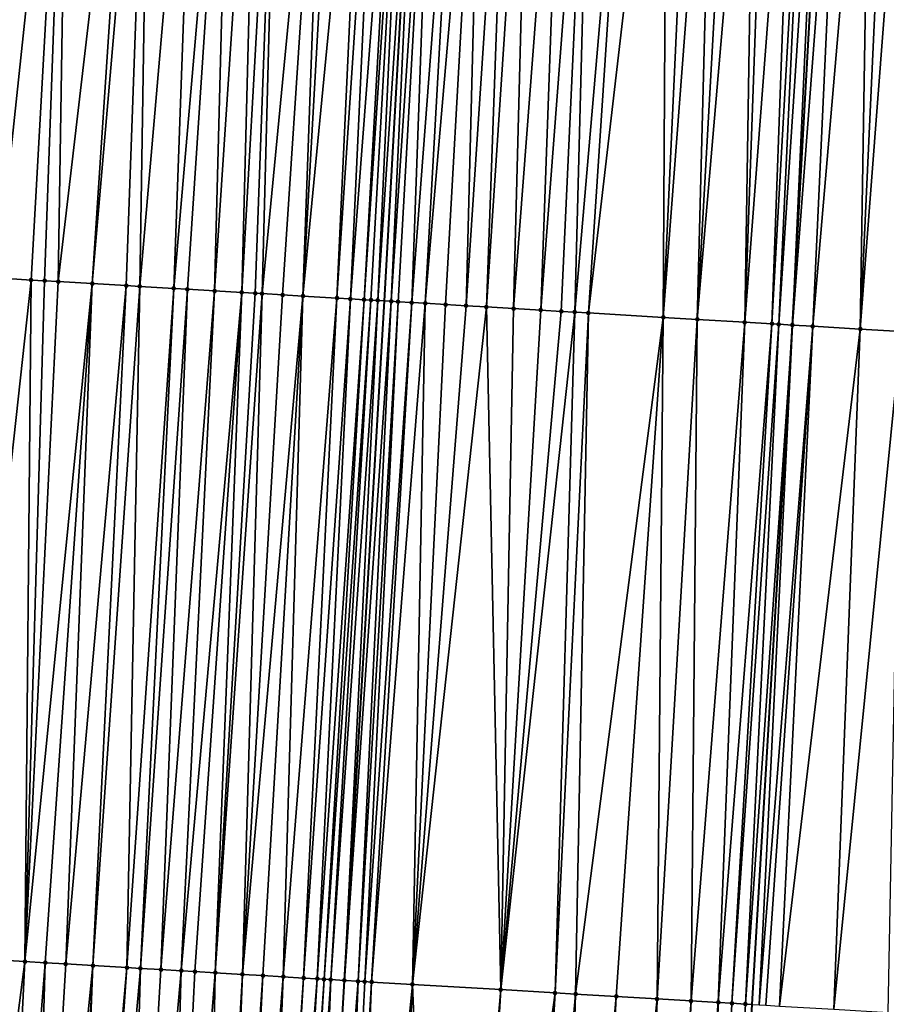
# Model space of a CAD drawing. Header units: feet. Extents: x 2004186 to 2014793, y 836912 to 864902.
# Tile 295 of 974: x 2010718 to 2010744, y 845601 to 845630. Entities that reach past the tile are written whole.
import ezdxf

# ---------------------------------------------------------------- set-up
doc = ezdxf.new("R2010")
doc.units = ezdxf.units.FT
doc.header["$LTSCALE"] = 100
doc.header["$MEASUREMENT"] = 0
for name, color, linetype, lineweight in [('GPL_Skip Line', 2, 'Continuous', 40), ('Road Shots', 4, 'Continuous', 200), ('Road X-Section', 30, 'Continuous', 13)]:
    doc.layers.add(name, color=color, linetype=linetype, lineweight=lineweight)
doc.layers.add('I-77 SB_MM21-27-Surface-TIN', color=7, linetype='Continuous')

msp = doc.modelspace()

# ---------------------------------------------------------------- linework, layer by layer
at = {"layer": 'GPL_Skip Line'}
for points in [[(2010732.852232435, 845481.396925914, 423.5040927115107), (2010734.017537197, 845501.3618563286, 423.6647231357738), (2010735.164224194, 845521.3276375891, 423.8484890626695), (2010736.310906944, 845541.2933448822, 424.0395058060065), (2010737.463169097, 845561.258842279, 424.2188032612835), (2010738.630336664, 845581.2239234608, 424.3866015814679), (2010739.80705114, 845601.1882543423, 424.5852676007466), (2010740.983757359, 845621.1524451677, 424.7620934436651), (2010742.103476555, 845641.120317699, 424.8990531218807), (2010743.087668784, 845661.0947702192, 425.0539284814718), (2010743.992066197, 845681.0730418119, 425.2166403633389), (2010744.896473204, 845701.0515253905, 425.3865941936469), (2010745.72108243, 845721.0324657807, 425.5488618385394), (2010746.375056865, 845741.020784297, 425.6966812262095), (2010746.93770982, 845761.0113334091, 425.8838661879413), (2010747.500364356, 845781.0019387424, 426.0945709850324), (2010748.017806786, 845800.9926561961, 426.3360864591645)], [(2010720.8504467, 845482.1082827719, 423.452665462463), (2010722.03700371, 845502.0505677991, 423.5822297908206), (2010723.18372702, 845522.016981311, 423.7154818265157), (2010724.330414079, 845541.9827636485, 423.8867341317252), (2010725.483367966, 845561.9555772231, 424.0444774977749), (2010726.651727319, 845581.9317195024, 424.1874303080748), (2010727.828989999, 845601.896117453, 424.3596756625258), (2010729.006278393, 845621.8609514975, 424.4757996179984), (2010730.11752413, 845641.7574909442, 424.6070502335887), (2010731.081970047, 845661.6407535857, 424.7523510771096), (2010731.966562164, 845681.6201051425, 424.8907261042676), (2010732.851164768, 845701.5996935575, 425.0427849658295), (2010733.673271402, 845721.480728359, 425.1797850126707), (2010734.369297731, 845741.3621570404, 425.2682750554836), (2010735.00175465, 845761.3516280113, 425.4473056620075), (2010735.63421341, 845781.3411571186, 425.6421618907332)]]:
    msp.add_polyline3d(points, dxfattribs=at)
at = {"layer": 'I-77 SB_MM21-27-Surface-TIN', "color": 128, "linetype": 'ByBlock', "lineweight": -2}
for points in [[(2010719.735055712, 845642.3093349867, 424.3670173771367), (2010718.137307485, 845642.3941915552, 424.3397869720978), (2010717.624571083, 845622.5339074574, 424.2384757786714)], [(2010719.735055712, 845642.3093349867, 424.3670173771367), (2010717.624571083, 845622.5339074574, 424.2384757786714), (2010718.622830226, 845622.4749269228, 424.2544921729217)], [(2010719.735055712, 845642.3093349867, 424.3670173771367), (2010718.622830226, 845622.4749269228, 424.2544921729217), (2010719.022133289, 845622.4513246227, 424.2620379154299)], [(2010719.735055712, 845642.3093349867, 424.3670173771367), (2010719.022133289, 845622.4513246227, 424.2620379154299), (2010719.421436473, 845622.4277243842, 424.2693507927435)], [(2010721.732237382, 845642.2031960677, 424.4110878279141), (2010719.735055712, 845642.3093349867, 424.3670173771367), (2010719.421436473, 845622.4277243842, 424.2693507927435)], [(2010721.732237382, 845642.2031960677, 424.4110878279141), (2010719.421436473, 845622.4277243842, 424.2693507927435), (2010720.419690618, 845622.3686590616, 424.2949434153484)], [(2010722.131674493, 845642.1819829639, 424.4177427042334), (2010721.732237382, 845642.2031960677, 424.4110878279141), (2010720.419690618, 845622.3686590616, 424.2949434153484)], [(2010722.131674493, 845642.1819829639, 424.4177427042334), (2010720.419690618, 845622.3686590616, 424.2949434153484), (2010721.417949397, 845622.3096723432, 424.3116582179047)], [(2010722.131674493, 845642.1819829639, 424.4177427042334), (2010721.417949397, 845622.3096723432, 424.3116582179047), (2010721.817253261, 845622.2860836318, 424.3176692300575)], [(2010723.529701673, 845642.1076859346, 424.448560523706), (2010722.131674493, 845642.1819829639, 424.4177427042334), (2010721.817253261, 845622.2860836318, 424.3176692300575)], [(2010723.529701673, 845642.1076859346, 424.448560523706), (2010721.817253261, 845622.2860836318, 424.3176692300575), (2010722.815510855, 845622.2270768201, 424.3366534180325)], [(2010724.528294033, 845642.0546452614, 424.4663617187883), (2010723.529701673, 845642.1076859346, 424.448560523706), (2010722.815510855, 845622.2270768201, 424.3366534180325)], [(2010724.528294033, 845642.0546452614, 424.4663617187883), (2010722.815510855, 845622.2270768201, 424.3366534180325), (2010723.214813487, 845622.203467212, 424.3450245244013)], [(2010724.528294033, 845642.0546452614, 424.4663617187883), (2010723.214813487, 845622.203467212, 424.3450245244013), (2010724.013420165, 845622.15627199, 424.3590567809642)], [(2010725.327165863, 845642.0121738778, 424.4863161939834), (2010724.528294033, 845642.0546452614, 424.4663617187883), (2010724.013420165, 845622.15627199, 424.3590567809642)], [(2010725.327165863, 845642.0121738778, 424.4863161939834), (2010724.013420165, 845622.15627199, 424.3590567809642), (2010724.812022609, 845622.1090049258, 424.381203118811)], [(2010725.92631931, 845641.9803123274, 424.5024605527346), (2010725.327165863, 845642.0121738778, 424.4863161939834), (2010724.812022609, 845622.1090049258, 424.381203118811)], [(2010725.92631931, 845641.9803123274, 424.5024605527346), (2010724.812022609, 845622.1090049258, 424.381203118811), (2010725.211325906, 845622.0854065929, 424.3883007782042)], [(2010725.92631931, 845641.9803123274, 424.5024605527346), (2010725.211325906, 845622.0854065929, 424.3883007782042), (2010725.410976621, 845622.0735916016, 424.3936369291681)], [(2010727.324347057, 845641.906025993, 424.5317053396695), (2010725.92631931, 845641.9803123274, 424.5024605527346), (2010725.410976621, 845622.0735916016, 424.3936369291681)], [(2010727.324347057, 845641.906025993, 424.5317053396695), (2010725.410976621, 845622.0735916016, 424.3936369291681), (2010726.009931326, 845622.0381900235, 424.4047440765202)], [(2010727.324347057, 845641.906025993, 424.5317053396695), (2010726.009931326, 845622.0381900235, 424.4047440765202), (2010726.608884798, 845622.0027675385, 424.4182125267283)], [(2010727.723782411, 845641.8847797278, 424.5432377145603), (2010727.324347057, 845641.906025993, 424.5317053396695), (2010726.608884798, 845622.0027675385, 424.4182125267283)], [(2010728.522652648, 845641.8422782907, 424.567612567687), (2010727.723782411, 845641.8847797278, 424.5432377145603), (2010726.608884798, 845622.0027675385, 424.4182125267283)], [(2010728.522652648, 845641.8422782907, 424.567612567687), (2010726.608884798, 845622.0027675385, 424.4182125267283), (2010727.607137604, 845621.943679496, 424.4463711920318)], [(2010728.922086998, 845641.8210130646, 424.5819338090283), (2010728.522652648, 845641.8422782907, 424.567612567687), (2010727.607137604, 845621.943679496, 424.4463711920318)], [(2010728.922086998, 845641.8210130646, 424.5819338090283), (2010727.607137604, 845621.943679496, 424.4463711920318), (2010728.006441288, 845621.9200877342, 424.4527266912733)], [(2010729.52124241, 845641.7891885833, 424.5926259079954), (2010728.922086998, 845641.8210130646, 424.5819338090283), (2010728.006441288, 845621.9200877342, 424.4527266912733)], [(2010729.52124241, 845641.7891885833, 424.5926259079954), (2010728.006441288, 845621.9200877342, 424.4527266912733), (2010728.405746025, 845621.8965138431, 424.4570638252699)], [(2010729.720958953, 845641.7785440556, 424.6015390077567), (2010729.52124241, 845641.7891885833, 424.5926259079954), (2010728.405746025, 845621.8965138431, 424.4570638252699)], [(2010729.720958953, 845641.7785440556, 424.6015390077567), (2010728.405746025, 845621.8965138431, 424.4570638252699), (2010728.605395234, 845621.8846732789, 424.465288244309)], [(2010729.720958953, 845641.7785440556, 424.6015390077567), (2010728.605395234, 845621.8846732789, 424.465288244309), (2010728.805046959, 845621.8728754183, 424.4686896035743)], [(2010729.720958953, 845641.7785440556, 424.6015390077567), (2010728.805046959, 845621.8728754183, 424.4686896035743), (2010730.11752413, 845641.7574909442, 424.6070502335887)], [(2010728.805046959, 845621.8728754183, 424.4686896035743), (2010729.006278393, 845621.8609514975, 424.4757996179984), (2010730.11752413, 845641.7574909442, 424.6070502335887)], [(2010730.120396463, 845641.7573384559, 424.6070901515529), (2010730.11752413, 845641.7574909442, 424.6070502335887), (2010729.006278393, 845621.8609514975, 424.4757996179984)], [(2010730.120396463, 845641.7573384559, 424.6070901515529), (2010729.006278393, 845621.8609514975, 424.4757996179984), (2010729.204346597, 845621.8492150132, 424.4827978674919)], [(2010730.519835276, 845641.7361574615, 424.6090222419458), (2010730.120396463, 845641.7573384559, 424.6070901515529), (2010729.204346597, 845621.8492150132, 424.4827978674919)], [(2010730.519835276, 845641.7361574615, 424.6090222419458), (2010729.204346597, 845621.8492150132, 424.4827978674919), (2010729.403997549, 845621.8374040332, 424.4876809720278)], [(2010730.519835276, 845641.7361574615, 424.6090222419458), (2010729.403997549, 845621.8374040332, 424.4876809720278), (2010729.80330476, 845621.8138721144, 424.4872776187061)], [(2010731.31871053, 845641.6937506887, 424.619473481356), (2010730.519835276, 845641.7361574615, 424.6090222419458), (2010729.80330476, 845621.8138721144, 424.4872776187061)], [(2010731.31871053, 845641.6937506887, 424.619473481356), (2010729.80330476, 845621.8138721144, 424.4872776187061), (2010730.20260961, 845621.7903001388, 424.4913984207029)], [(2010731.917866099, 845641.6619291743, 424.6297292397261), (2010731.31871053, 845641.6937506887, 424.619473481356), (2010730.20260961, 845621.7903001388, 424.4913984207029)], [(2010731.917866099, 845641.6619291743, 424.6297292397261), (2010730.20260961, 845621.7903001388, 424.4913984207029), (2010730.801561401, 845621.7548491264, 424.5080888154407)], [(2010731.917866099, 845641.6619291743, 424.6297292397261), (2010730.801561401, 845621.7548491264, 424.5080888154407), (2010731.400512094, 845621.7193794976, 424.5268818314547)], [(2010732.716734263, 845641.6193886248, 424.6598568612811), (2010731.917866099, 845641.6619291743, 424.6297292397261), (2010731.400512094, 845621.7193794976, 424.5268818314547)], [(2010732.716734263, 845641.6193886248, 424.6598568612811), (2010731.400512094, 845621.7193794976, 424.5268818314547), (2010731.999466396, 845621.6839710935, 424.5387599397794)], [(2010733.31588766, 845641.5875261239, 424.6761410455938), (2010732.716734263, 845641.6193886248, 424.6598568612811), (2010731.999466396, 845621.6839710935, 424.5387599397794)], [(2010733.31588766, 845641.5875261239, 424.6761410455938), (2010731.999466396, 845621.6839710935, 424.5387599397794), (2010732.798069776, 845621.6367199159, 424.5591119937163)], [(2010734.314478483, 845641.5344564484, 424.6982080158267), (2010733.31588766, 845641.5875261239, 424.6761410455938), (2010732.798069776, 845621.6367199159, 424.5591119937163)], [(2010734.314478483, 845641.5344564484, 424.6982080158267), (2010732.798069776, 845621.6367199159, 424.5591119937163), (2010733.596673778, 845621.5894792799, 424.5782734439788)], [(2010735.11335012, 845641.491981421, 424.718698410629), (2010734.314478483, 845641.5344564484, 424.6982080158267), (2010733.596673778, 845621.5894792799, 424.5782734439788)], [(2010735.11335012, 845641.491981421, 424.718698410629), (2010733.596673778, 845621.5894792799, 424.5782734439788), (2010734.195627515, 845621.5540612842, 424.5912348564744)], [(2010735.11335012, 845641.491981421, 424.718698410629), (2010734.195627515, 845621.5540612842, 424.5912348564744), (2010734.594928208, 845621.53041878, 424.6033213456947)], [(2010736.311660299, 845641.4283202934, 424.741871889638), (2010735.11335012, 845641.491981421, 424.718698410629), (2010734.594928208, 845621.53041878, 424.6033213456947)], [(2010736.311660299, 845641.4283202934, 424.741871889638), (2010734.594928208, 845621.53041878, 424.6033213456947), (2010734.994231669, 845621.5068232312, 424.6101045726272)], [(2010737.31025173, 845641.3752620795, 424.7622530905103), (2010736.311660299, 845641.4283202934, 424.741871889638), (2010734.994231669, 845621.5068232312, 424.6101045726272)], [(2010737.31025173, 845641.3752620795, 424.7622530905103), (2010734.994231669, 845621.5068232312, 424.6101045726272), (2010737.190394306, 845621.3769391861, 424.6596696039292)], [(2010738.109123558, 845641.332790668, 424.7822116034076), (2010737.31025173, 845641.3752620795, 424.7622530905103), (2010737.190394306, 845621.3769391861, 424.6596696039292)], [(2010738.708278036, 845641.3009485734, 424.79549436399), (2010738.109123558, 845641.332790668, 424.7822116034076), (2010737.190394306, 845621.3769391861, 424.6596696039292)], [(2010738.708278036, 845641.3009485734, 424.79549436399), (2010737.190394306, 845621.3769391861, 424.6596696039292), (2010738.188646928, 845621.3178480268, 424.6881802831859)], [(2010739.307430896, 845641.2690759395, 424.8132689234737), (2010738.708278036, 845641.3009485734, 424.79549436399), (2010738.188646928, 845621.3178480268, 424.6881802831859)], [(2010739.906582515, 845641.237179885, 424.8344883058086), (2010739.307430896, 845641.2690759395, 424.8132689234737), (2010738.188646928, 845621.3178480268, 424.6881802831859)], [(2010739.906582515, 845641.237179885, 424.8344883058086), (2010738.188646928, 845621.3178480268, 424.6881802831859), (2010739.586199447, 845621.2351008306, 424.7303058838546)], [(2010740.306016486, 845641.215907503, 424.8498620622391), (2010739.906582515, 845641.237179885, 424.8344883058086), (2010739.586199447, 845621.2351008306, 424.7303058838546)], [(2010741.104888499, 845641.1734395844, 424.8693068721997), (2010740.306016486, 845641.215907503, 424.8498620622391), (2010739.586199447, 845621.2351008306, 424.7303058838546)], [(2010741.104888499, 845641.1734395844, 424.8693068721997), (2010739.586199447, 845621.2351008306, 424.7303058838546), (2010740.38480474, 845621.1878821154, 424.7469915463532)], [(2010741.504324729, 845641.1522098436, 424.8784088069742), (2010741.104888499, 845641.1734395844, 424.8693068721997), (2010740.38480474, 845621.1878821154, 424.7469915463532)], [(2010741.504324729, 845641.1522098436, 424.8784088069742), (2010740.38480474, 845621.1878821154, 424.7469915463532), (2010740.584454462, 845621.1760502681, 424.7542314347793)], [(2010741.903757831, 845641.1309210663, 424.896194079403), (2010741.504324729, 845641.1522098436, 424.8784088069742), (2010740.584454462, 845621.1760502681, 424.7542314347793)], [(2010741.903757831, 845641.1309210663, 424.896194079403), (2010740.584454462, 845621.1760502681, 424.7542314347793), (2010740.983757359, 845621.1524451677, 424.7620934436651)], [(2010741.903757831, 845641.1309210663, 424.896194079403), (2010740.983757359, 845621.1524451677, 424.7620934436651), (2010742.103476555, 845641.120317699, 424.8990531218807)], [(2010742.502914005, 845641.0991109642, 424.9047712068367), (2010742.103476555, 845641.120317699, 424.8990531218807), (2010740.983757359, 845621.1524451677, 424.7620934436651)], [(2010742.502914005, 845641.0991109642, 424.9047712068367), (2010740.983757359, 845621.1524451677, 424.7620934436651), (2010741.582715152, 845621.1170959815, 424.767283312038)], [(2010743.301786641, 845641.0566548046, 424.9224864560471), (2010742.502914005, 845641.0991109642, 424.9047712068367), (2010741.582715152, 845621.1170959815, 424.767283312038)], [(2010743.301786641, 845641.0566548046, 424.9224864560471), (2010741.582715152, 845621.1170959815, 424.767283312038), (2010742.980278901, 845621.0345393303, 424.7878881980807)], [(2010743.900939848, 845641.0247887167, 424.9392982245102), (2010743.301786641, 845641.0566548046, 424.9224864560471), (2010742.980278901, 845621.0345393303, 424.7878881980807)], [(2010744.500093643, 845640.9929337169, 424.9544791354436), (2010743.900939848, 845641.0247887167, 424.9392982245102), (2010742.980278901, 845621.0345393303, 424.7878881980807)], [(2010744.500093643, 845640.9929337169, 424.9544791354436), (2010742.980278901, 845621.0345393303, 424.7878881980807), (2010744.178187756, 845620.9637267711, 424.8111645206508)], [(2010718.622830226, 845622.4749269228, 424.2544921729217), (2010717.624571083, 845622.5339074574, 424.2384757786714), (2010716.447815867, 845602.5688853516, 424.1237098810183)], [(2010718.622830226, 845622.4749269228, 424.2544921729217), (2010716.447815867, 845602.5688853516, 424.1237098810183), (2010718.444332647, 845602.4508987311, 424.1612146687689)], [(2010719.022133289, 845622.4513246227, 424.2620379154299), (2010718.622830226, 845622.4749269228, 424.2544921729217), (2010718.444332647, 845602.4508987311, 424.1612146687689)], [(2010719.421436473, 845622.4277243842, 424.2693507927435), (2010719.022133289, 845622.4513246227, 424.2620379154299), (2010718.444332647, 845602.4508987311, 424.1612146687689)], [(2010720.419690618, 845622.3686590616, 424.2949434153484), (2010719.421436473, 845622.4277243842, 424.2693507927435), (2010718.444332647, 845602.4508987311, 424.1612146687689)], [(2010720.419690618, 845622.3686590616, 424.2949434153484), (2010718.444332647, 845602.4508987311, 424.1612146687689), (2010719.043288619, 845602.4155186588, 424.1705355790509)], [(2010720.419690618, 845622.3686590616, 424.2949434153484), (2010719.043288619, 845602.4155186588, 424.1705355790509), (2010719.642242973, 845602.3801111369, 424.1831864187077)], [(2010721.417949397, 845622.3096723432, 424.3116582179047), (2010720.419690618, 845622.3686590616, 424.2949434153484), (2010719.642242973, 845602.3801111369, 424.1831864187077)], [(2010721.417949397, 845622.3096723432, 424.3116582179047), (2010719.642242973, 845602.3801111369, 424.1831864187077), (2010720.440849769, 845602.3329179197, 424.1980147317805)], [(2010721.817253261, 845622.2860836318, 424.3176692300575), (2010721.417949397, 845622.3096723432, 424.3116582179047), (2010720.440849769, 845602.3329179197, 424.1980147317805)], [(2010721.817253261, 845622.2860836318, 424.3176692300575), (2010720.440849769, 845602.3329179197, 424.1980147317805), (2010721.439109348, 845602.2739447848, 424.2143196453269)], [(2010722.815510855, 845622.2270768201, 424.3366534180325), (2010721.817253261, 845622.2860836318, 424.3176692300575), (2010721.439109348, 845602.2739447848, 424.2143196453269)], [(2010722.815510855, 845622.2270768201, 424.3366534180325), (2010721.439109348, 845602.2739447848, 424.2143196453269), (2010721.8384119, 845602.2503338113, 424.2234764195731)], [(2010723.214813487, 845622.203467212, 424.3450245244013), (2010722.815510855, 845622.2270768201, 424.3366534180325), (2010721.8384119, 845602.2503338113, 424.2234764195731)], [(2010723.214813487, 845622.203467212, 424.3450245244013), (2010721.8384119, 845602.2503338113, 424.2234764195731), (2010722.437366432, 845602.2149293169, 424.2357600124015)], [(2010724.013420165, 845622.15627199, 424.3590567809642), (2010723.214813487, 845622.203467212, 424.3450245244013), (2010722.437366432, 845602.2149293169, 424.2357600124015)], [(2010724.013420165, 845622.15627199, 424.3590567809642), (2010722.437366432, 845602.2149293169, 424.2357600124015), (2010723.036319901, 845602.1795067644, 424.2502342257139)], [(2010724.812022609, 845622.1090049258, 424.381203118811), (2010724.013420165, 845622.15627199, 424.3590567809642), (2010723.036319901, 845602.1795067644, 424.2502342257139)], [(2010724.812022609, 845622.1090049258, 424.381203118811), (2010723.036319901, 845602.1795067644, 424.2502342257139), (2010723.435623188, 845602.1559082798, 424.2578759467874)], [(2010724.812022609, 845622.1090049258, 424.381203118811), (2010723.435623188, 845602.1559082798, 424.2578759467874), (2010724.034577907, 845602.1205069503, 424.2697755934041)], [(2010725.211325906, 845622.0854065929, 424.3883007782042), (2010724.812022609, 845622.1090049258, 424.381203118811), (2010724.034577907, 845602.1205069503, 424.2697755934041)], [(2010725.410976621, 845622.0735916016, 424.3936369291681), (2010725.211325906, 845622.0854065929, 424.3883007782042), (2010724.034577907, 845602.1205069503, 424.2697755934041)], [(2010725.410976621, 845622.0735916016, 424.3936369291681), (2010724.034577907, 845602.1205069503, 424.2697755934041), (2010724.833184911, 845602.0733172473, 424.284177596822)], [(2010726.009931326, 845622.0381900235, 424.4047440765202), (2010725.410976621, 845622.0735916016, 424.3936369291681), (2010724.833184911, 845602.0733172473, 424.284177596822)], [(2010726.608884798, 845622.0027675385, 424.4182125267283), (2010726.009931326, 845622.0381900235, 424.4047440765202), (2010724.833184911, 845602.0733172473, 424.284177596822)], [(2010726.608884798, 845622.0027675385, 424.4182125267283), (2010724.833184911, 845602.0733172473, 424.284177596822), (2010725.43213849, 845602.0378965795, 424.2984231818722)], [(2010726.608884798, 845622.0027675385, 424.4182125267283), (2010725.43213849, 845602.0378965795, 424.2984231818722), (2010726.031089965, 845602.0024402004, 424.3170009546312)], [(2010727.607137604, 845621.943679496, 424.4463711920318), (2010726.608884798, 845622.0027675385, 424.4182125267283), (2010726.031089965, 845602.0024402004, 424.3170009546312)], [(2010727.607137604, 845621.943679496, 424.4463711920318), (2010726.031089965, 845602.0024402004, 424.3170009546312), (2010726.630043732, 845601.9670227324, 424.3308583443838)], [(2010728.006441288, 845621.9200877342, 424.4527266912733), (2010727.607137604, 845621.943679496, 424.4463711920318), (2010726.630043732, 845601.9670227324, 424.3308583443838)], [(2010728.006441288, 845621.9200877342, 424.4527266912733), (2010726.630043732, 845601.9670227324, 424.3308583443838), (2010727.029345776, 845601.9434031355, 424.3410612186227)], [(2010728.405746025, 845621.8965138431, 424.4570638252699), (2010728.006441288, 845621.9200877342, 424.4527266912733), (2010727.029345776, 845601.9434031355, 424.3410612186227)], [(2010728.405746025, 845621.8965138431, 424.4570638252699), (2010727.029345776, 845601.9434031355, 424.3410612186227), (2010727.22899721, 845601.9316003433, 424.3453127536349)], [(2010728.605395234, 845621.8846732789, 424.465288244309), (2010728.405746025, 845621.8965138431, 424.4570638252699), (2010727.22899721, 845601.9316003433, 424.3453127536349)], [(2010728.605395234, 845621.8846732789, 424.465288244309), (2010727.22899721, 845601.9316003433, 424.3453127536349), (2010727.428649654, 845601.9198146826, 424.3474860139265)], [(2010728.805046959, 845621.8728754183, 424.4686896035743), (2010728.605395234, 845621.8846732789, 424.465288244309), (2010727.428649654, 845601.9198146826, 424.3474860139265)], [(2010728.805046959, 845621.8728754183, 424.4686896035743), (2010727.428649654, 845601.9198146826, 424.3474860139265), (2010727.827950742, 845601.8961788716, 424.3596558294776)], [(2010728.805046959, 845621.8728754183, 424.4686896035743), (2010727.827950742, 845601.8961788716, 424.3596558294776), (2010729.006278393, 845621.8609514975, 424.4757996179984)], [(2010727.827950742, 845601.8961788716, 424.3596558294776), (2010727.828989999, 845601.896117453, 424.3596756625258), (2010729.006278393, 845621.8609514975, 424.4757996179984)], [(2010729.204346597, 845621.8492150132, 424.4827978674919), (2010729.006278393, 845621.8609514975, 424.4757996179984), (2010727.828989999, 845601.896117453, 424.3596756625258)], [(2010729.204346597, 845621.8492150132, 424.4827978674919), (2010727.828989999, 845601.896117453, 424.3596756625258), (2010728.22725404, 845601.8725805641, 424.3672760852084)], [(2010729.403997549, 845621.8374040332, 424.4876809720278), (2010729.204346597, 845621.8492150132, 424.4827978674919), (2010728.22725404, 845601.8725805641, 424.3672760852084)], [(2010729.403997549, 845621.8374040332, 424.4876809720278), (2010728.22725404, 845601.8725805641, 424.3672760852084), (2010728.426904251, 845601.8607570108, 424.3740461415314)], [(2010729.80330476, 845621.8138721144, 424.4872776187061), (2010729.403997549, 845621.8374040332, 424.4876809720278), (2010728.426904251, 845601.8607570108, 424.3740461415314)], [(2010729.80330476, 845621.8138721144, 424.4872776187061), (2010728.426904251, 845601.8607570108, 424.3740461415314), (2010728.626555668, 845601.8489539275, 424.3783329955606)], [(2010730.20260961, 845621.7903001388, 424.4913984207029), (2010729.80330476, 845621.8138721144, 424.4872776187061), (2010728.626555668, 845601.8489539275, 424.3783329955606)], [(2010730.20260961, 845621.7903001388, 424.4913984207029), (2010728.626555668, 845601.8489539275, 424.3783329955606), (2010729.824469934, 845601.7782331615, 424.3921977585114)], [(2010730.801561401, 845621.7548491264, 424.5080888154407), (2010730.20260961, 845621.7903001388, 424.4913984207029), (2010729.824469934, 845601.7782331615, 424.3921977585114)], [(2010731.400512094, 845621.7193794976, 424.5268818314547), (2010730.801561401, 845621.7548491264, 424.5080888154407), (2010729.824469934, 845601.7782331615, 424.3921977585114)], [(2010731.999466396, 845621.6839710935, 424.5387599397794), (2010731.400512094, 845621.7193794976, 424.5268818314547), (2010729.824469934, 845601.7782331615, 424.3921977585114)], [(2010731.999466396, 845621.6839710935, 424.5387599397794), (2010729.824469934, 845601.7782331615, 424.3921977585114), (2010732.419944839, 845601.6249030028, 424.434591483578)], [(2010732.798069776, 845621.6367199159, 424.5591119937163), (2010731.999466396, 845621.6839710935, 424.5387599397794), (2010732.419944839, 845601.6249030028, 424.434591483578)], [(2010733.596673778, 845621.5894792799, 424.5782734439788), (2010732.798069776, 845621.6367199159, 424.5591119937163), (2010732.419944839, 845601.6249030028, 424.434591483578)], [(2010734.195627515, 845621.5540612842, 424.5912348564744), (2010733.596673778, 845621.5894792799, 424.5782734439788), (2010732.419944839, 845601.6249030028, 424.434591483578)], [(2010734.594928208, 845621.53041878, 424.6033213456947), (2010734.195627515, 845621.5540612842, 424.5912348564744), (2010732.419944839, 845601.6249030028, 424.434591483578)], [(2010734.594928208, 845621.53041878, 424.6033213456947), (2010732.419944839, 845601.6249030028, 424.434591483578), (2010734.017159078, 845601.5305275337, 424.4629178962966)], [(2010734.994231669, 845621.5068232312, 424.6101045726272), (2010734.594928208, 845621.53041878, 424.6033213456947), (2010734.017159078, 845601.5305275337, 424.4629178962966)], [(2010734.994231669, 845621.5068232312, 424.6101045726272), (2010734.017159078, 845601.5305275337, 424.4629178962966), (2010734.616115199, 845601.4951499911, 424.4719319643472)], [(2010737.190394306, 845621.3769391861, 424.6596696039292), (2010734.994231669, 845621.5068232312, 424.6101045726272), (2010734.616115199, 845601.4951499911, 424.4719319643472)], [(2010737.190394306, 845621.3769391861, 424.6596696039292), (2010734.616115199, 845601.4951499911, 424.4719319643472), (2010735.814023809, 845601.4243332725, 424.4974367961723)], [(2010737.190394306, 845621.3769391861, 424.6596696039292), (2010735.814023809, 845601.4243332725, 424.4974367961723), (2010737.01193293, 845601.3535252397, 424.5218879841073)], [(2010738.188646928, 845621.3178480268, 424.6881802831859), (2010737.190394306, 845621.3769391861, 424.6596696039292), (2010737.01193293, 845601.3535252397, 424.5218879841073)], [(2010738.188646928, 845621.3178480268, 424.6881802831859), (2010737.01193293, 845601.3535252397, 424.5218879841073), (2010738.010189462, 845601.2945004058, 424.5444645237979)], [(2010739.586199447, 845621.2351008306, 424.7303058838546), (2010738.188646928, 845621.3178480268, 424.6881802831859), (2010738.010189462, 845601.2945004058, 424.5444645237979)], [(2010739.586199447, 845621.2351008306, 424.7303058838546), (2010738.010189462, 845601.2945004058, 424.5444645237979), (2010738.808794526, 845601.2472777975, 424.5628582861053)], [(2010740.38480474, 845621.1878821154, 424.7469915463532), (2010739.586199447, 845621.2351008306, 424.7303058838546), (2010738.808794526, 845601.2472777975, 424.5628582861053)], [(2010740.38480474, 845621.1878821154, 424.7469915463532), (2010738.808794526, 845601.2472777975, 424.5628582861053), (2010739.208097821, 845601.2236794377, 424.5704848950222)], [(2010740.584454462, 845621.1760502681, 424.7542314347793), (2010740.38480474, 845621.1878821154, 424.7469915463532), (2010739.208097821, 845601.2236794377, 424.5704848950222)], [(2010740.584454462, 845621.1760502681, 424.7542314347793), (2010739.208097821, 845601.2236794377, 424.5704848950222), (2010739.607398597, 845601.2000383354, 424.5832966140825)], [(2010740.584454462, 845621.1760502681, 424.7542314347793), (2010739.607398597, 845601.2000383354, 424.5832966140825), (2010740.983757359, 845621.1524451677, 424.7620934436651)], [(2010739.607398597, 845601.2000383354, 424.5832966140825), (2010739.80705114, 845601.1882543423, 424.5852676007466), (2010740.983757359, 845621.1524451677, 424.7620934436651)], [(2010740.006703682, 845601.1764703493, 424.5872385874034), (2010740.983757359, 845621.1524451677, 424.7620934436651), (2010739.80705114, 845601.1882543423, 424.5852676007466)], [(2010741.582715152, 845621.1170959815, 424.767283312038), (2010740.983757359, 845621.1524451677, 424.7620934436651), (2010740.006703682, 845601.1764703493, 424.5872385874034)], [(2010741.582715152, 845621.1170959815, 424.767283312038), (2010740.006703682, 845601.1764703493, 424.5872385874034), (2010740.206356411, 845601.1646895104, 424.5888268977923)], [(2010741.582715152, 845621.1170959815, 424.767283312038), (2010740.206356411, 845601.1646895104, 424.5888268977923), (2010740.60565807, 845601.141063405, 424.5998193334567)], [(2010742.980278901, 845621.0345393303, 424.7878881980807), (2010741.582715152, 845621.1170959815, 424.767283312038), (2010740.60565807, 845601.141063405, 424.5998193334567)], [(2010742.980278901, 845621.0345393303, 424.7878881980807), (2010740.60565807, 845601.141063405, 424.5998193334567), (2010742.202871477, 845601.0466738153, 424.6298587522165)], [(2010744.178187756, 845620.9637267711, 424.8111645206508), (2010742.980278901, 845621.0345393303, 424.7878881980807), (2010742.202871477, 845601.0466738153, 424.6298587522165)], [(2010744.178187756, 845620.9637267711, 424.8111645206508), (2010742.202871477, 845601.0466738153, 424.6298587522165), (2010743.800082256, 845600.9522396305, 424.6653080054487)], [(2010718.444332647, 845602.4508987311, 424.1612146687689), (2010716.447815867, 845602.5688853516, 424.1237098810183), (2010715.870040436, 845582.5688872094, 423.997357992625)], [(2010718.444332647, 845602.4508987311, 424.1612146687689), (2010715.870040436, 845582.5688872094, 423.997357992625), (2010717.46725486, 845582.4745148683, 424.0234198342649)], [(2010719.043288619, 845602.4155186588, 424.1705355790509), (2010718.444332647, 845602.4508987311, 424.1612146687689), (2010717.46725486, 845582.4745148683, 424.0234198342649)], [(2010719.043288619, 845602.4155186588, 424.1705355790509), (2010717.46725486, 845582.4745148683, 424.0234198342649), (2010718.465511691, 845582.415495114, 424.0438990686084)], [(2010719.642242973, 845602.3801111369, 424.1831864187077), (2010719.043288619, 845602.4155186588, 424.1705355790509), (2010718.465511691, 845582.415495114, 424.0438990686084)], [(2010720.440849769, 845602.3329179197, 424.1980147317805), (2010719.642242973, 845602.3801111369, 424.1831864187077), (2010718.465511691, 845582.415495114, 424.0438990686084)], [(2010720.440849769, 845602.3329179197, 424.1980147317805), (2010718.465511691, 845582.415495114, 424.0438990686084), (2010719.463772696, 845582.3565461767, 424.0563665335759)], [(2010720.440849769, 845602.3329179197, 424.1980147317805), (2010719.463772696, 845582.3565461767, 424.0563665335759), (2010719.663425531, 845582.3447671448, 424.0576432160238)], [(2010721.439109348, 845602.2739447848, 424.2143196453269), (2010720.440849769, 845602.3329179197, 424.1980147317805), (2010719.663425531, 845582.3447671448, 424.0576432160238)], [(2010721.439109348, 845602.2739447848, 424.2143196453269), (2010719.663425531, 845582.3447671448, 424.0576432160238), (2010720.062728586, 845582.3211647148, 424.0652158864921)], [(2010721.8384119, 845602.2503338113, 424.2234764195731), (2010721.439109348, 845602.2739447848, 424.2143196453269), (2010720.062728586, 845582.3211647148, 424.0652158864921)], [(2010721.8384119, 845602.2503338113, 424.2234764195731), (2010720.062728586, 845582.3211647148, 424.0652158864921), (2010721.260642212, 845582.2504330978, 424.079372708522)], [(2010722.437366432, 845602.2149293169, 424.2357600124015), (2010721.8384119, 845602.2503338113, 424.2234764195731), (2010721.260642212, 845582.2504330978, 424.079372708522)], [(2010723.036319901, 845602.1795067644, 424.2502342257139), (2010722.437366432, 845602.2149293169, 424.2357600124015), (2010721.260642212, 845582.2504330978, 424.079372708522)], [(2010723.036319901, 845602.1795067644, 424.2502342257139), (2010721.260642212, 845582.2504330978, 424.079372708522), (2010722.458549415, 845582.179592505, 424.1058583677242)], [(2010723.435623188, 845602.1559082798, 424.2578759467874), (2010723.036319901, 845602.1795067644, 424.2502342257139), (2010722.458549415, 845582.179592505, 424.1058583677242)], [(2010724.034577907, 845602.1205069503, 424.2697755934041), (2010723.435623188, 845602.1559082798, 424.2578759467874), (2010722.458549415, 845582.179592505, 424.1058583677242)], [(2010724.034577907, 845602.1205069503, 424.2697755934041), (2010722.458549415, 845582.179592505, 424.1058583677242), (2010723.656459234, 845582.108796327, 424.1273191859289)], [(2010724.833184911, 845602.0733172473, 424.284177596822), (2010724.034577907, 845602.1205069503, 424.2697755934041), (2010723.656459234, 845582.108796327, 424.1273191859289)], [(2010724.833184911, 845602.0733172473, 424.284177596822), (2010723.656459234, 845582.108796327, 424.1273191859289), (2010724.055763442, 845582.085213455, 424.1326791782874)], [(2010725.43213849, 845602.0378965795, 424.2984231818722), (2010724.833184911, 845602.0733172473, 424.284177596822), (2010724.055763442, 845582.085213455, 424.1326791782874)], [(2010725.43213849, 845602.0378965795, 424.2984231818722), (2010724.055763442, 845582.085213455, 424.1326791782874), (2010724.455064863, 845582.0615832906, 424.1433895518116)], [(2010726.031089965, 845602.0024402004, 424.3170009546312), (2010725.43213849, 845602.0378965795, 424.2984231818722), (2010724.455064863, 845582.0615832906, 424.1433895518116)], [(2010726.031089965, 845602.0024402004, 424.3170009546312), (2010724.455064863, 845582.0615832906, 424.1433895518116), (2010724.854367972, 845582.0379817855, 424.1508575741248)], [(2010726.031089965, 845602.0024402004, 424.3170009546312), (2010724.854367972, 845582.0379817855, 424.1508575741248), (2010725.253668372, 845582.0143343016, 424.1635273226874)], [(2010726.630043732, 845601.9670227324, 424.3308583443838), (2010726.031089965, 845602.0024402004, 424.3170009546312), (2010725.253668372, 845582.0143343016, 424.1635273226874)], [(2010726.630043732, 845601.9670227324, 424.3308583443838), (2010725.253668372, 845582.0143343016, 424.1635273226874), (2010725.453319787, 845582.0025311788, 424.1675295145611)], [(2010727.029345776, 845601.9434031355, 424.3410612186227), (2010726.630043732, 845601.9670227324, 424.3308583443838), (2010725.453319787, 845582.0025311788, 424.1675295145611)], [(2010727.029345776, 845601.9434031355, 424.3410612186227), (2010725.453319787, 845582.0025311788, 424.1675295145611), (2010725.852626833, 845581.9789964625, 424.1674414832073)], [(2010727.22899721, 845601.9316003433, 424.3453127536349), (2010727.029345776, 845601.9434031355, 424.3410612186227), (2010725.852626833, 845581.9789964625, 424.1674414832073)], [(2010727.22899721, 845601.9316003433, 424.3453127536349), (2010725.852626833, 845581.9789964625, 424.1674414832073), (2010726.052278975, 845581.9672056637, 424.17004940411)], [(2010727.428649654, 845601.9198146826, 424.3474860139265), (2010727.22899721, 845601.9316003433, 424.3453127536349), (2010726.052278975, 845581.9672056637, 424.17004940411)], [(2010727.428649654, 845601.9198146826, 424.3474860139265), (2010726.052278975, 845581.9672056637, 424.17004940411), (2010726.651230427, 845581.9317489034, 424.1874174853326)], [(2010727.827950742, 845601.8961788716, 424.3596558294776), (2010727.428649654, 845601.9198146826, 424.3474860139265), (2010726.651230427, 845581.9317489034, 424.1874174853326)], [(2010727.827950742, 845601.8961788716, 424.3596558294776), (2010726.651230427, 845581.9317489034, 424.1874174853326), (2010727.828989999, 845601.896117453, 424.3596756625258)], [(2010726.651230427, 845581.9317489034, 424.1874174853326), (2010726.651727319, 845581.9317195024, 424.1874303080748), (2010727.828989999, 845601.896117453, 424.3596756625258)], [(2010728.22725404, 845601.8725805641, 424.3672760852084), (2010727.828989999, 845601.896117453, 424.3596756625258), (2010726.651727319, 845581.9317195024, 424.1874303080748)], [(2010728.22725404, 845601.8725805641, 424.3672760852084), (2010726.651727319, 845581.9317195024, 424.1874303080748), (2010727.44983369, 845581.8844957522, 424.208026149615)], [(2010728.426904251, 845601.8607570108, 424.3740461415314), (2010728.22725404, 845601.8725805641, 424.3672760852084), (2010727.44983369, 845581.8844957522, 424.208026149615)], [(2010728.626555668, 845601.8489539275, 424.3783329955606), (2010728.426904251, 845601.8607570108, 424.3740461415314), (2010727.44983369, 845581.8844957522, 424.208026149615)], [(2010728.626555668, 845601.8489539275, 424.3783329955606), (2010727.44983369, 845581.8844957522, 424.208026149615), (2010727.849137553, 845581.8609070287, 424.2140481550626)], [(2010729.824469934, 845601.7782331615, 424.3921977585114), (2010728.626555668, 845601.8489539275, 424.3783329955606), (2010727.849137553, 845581.8609070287, 424.2140481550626)], [(2010729.824469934, 845601.7782331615, 424.3921977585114), (2010727.849137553, 845581.8609070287, 424.2140481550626), (2010728.847399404, 845581.8019724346, 424.2248929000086)], [(2010729.824469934, 845601.7782331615, 424.3921977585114), (2010728.847399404, 845581.8019724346, 424.2248929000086), (2010730.644265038, 845581.695793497, 424.2553498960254)], [(2010732.419944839, 845601.6249030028, 424.434591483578), (2010729.824469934, 845601.7782331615, 424.3921977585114), (2010730.644265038, 845581.695793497, 424.2553498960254)], [(2010732.419944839, 845601.6249030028, 424.434591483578), (2010730.644265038, 845581.695793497, 424.2553498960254), (2010731.243221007, 845581.660413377, 424.2640474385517)], [(2010734.017159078, 845601.5305275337, 424.4629178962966), (2010732.419944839, 845601.6249030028, 424.434591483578), (2010731.243221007, 845581.660413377, 424.2640474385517)], [(2010734.017159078, 845601.5305275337, 424.4629178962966), (2010731.243221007, 845581.660413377, 424.2640474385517), (2010732.840433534, 845581.5660088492, 424.2937506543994)], [(2010734.616115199, 845601.4951499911, 424.4719319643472), (2010734.017159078, 845601.5305275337, 424.4629178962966), (2010732.840433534, 845581.5660088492, 424.2937506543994)], [(2010734.616115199, 845601.4951499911, 424.4719319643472), (2010732.840433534, 845581.5660088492, 424.2937506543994), (2010734.038347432, 845581.4952818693, 424.3073828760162)], [(2010735.814023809, 845601.4243332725, 424.4974367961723), (2010734.616115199, 845601.4951499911, 424.4719319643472), (2010734.038347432, 845581.4952818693, 424.3073828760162)], [(2010735.814023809, 845601.4243332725, 424.4974367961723), (2010734.038347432, 845581.4952818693, 424.3073828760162), (2010734.836955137, 845581.4481040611, 424.3194677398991)], [(2010737.01193293, 845601.3535252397, 424.5218879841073), (2010735.814023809, 845601.4243332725, 424.4974367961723), (2010734.836955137, 845581.4481040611, 424.3194677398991)], [(2010737.01193293, 845601.3535252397, 424.5218879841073), (2010734.836955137, 845581.4481040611, 424.3194677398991), (2010736.434167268, 845581.3536928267, 424.3499297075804)], [(2010738.010189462, 845601.2945004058, 424.5444645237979), (2010737.01193293, 845601.3535252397, 424.5218879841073), (2010736.434167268, 845581.3536928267, 424.3499297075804)], [(2010738.010189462, 845601.2945004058, 424.5444645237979), (2010736.434167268, 845581.3536928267, 424.3499297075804), (2010737.033122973, 845581.3183082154, 424.3591353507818)], [(2010738.808794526, 845601.2472777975, 424.5628582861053), (2010738.010189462, 845601.2945004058, 424.5444645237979), (2010737.033122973, 845581.3183082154, 424.3591353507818)], [(2010738.808794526, 845601.2472777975, 424.5628582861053), (2010737.033122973, 845581.3183082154, 424.3591353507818), (2010738.430685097, 845581.2357240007, 424.3828916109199)], [(2010739.208097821, 845601.2236794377, 424.5704848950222), (2010738.808794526, 845601.2472777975, 424.5628582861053), (2010738.430685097, 845581.2357240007, 424.3828916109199)], [(2010739.607398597, 845601.2000383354, 424.5832966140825), (2010739.208097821, 845601.2236794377, 424.5704848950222), (2010738.430685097, 845581.2357240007, 424.3828916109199)], [(2010739.607398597, 845601.2000383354, 424.5832966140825), (2010738.430685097, 845581.2357240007, 424.3828916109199), (2010739.80705114, 845601.1882543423, 424.5852676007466)]]:
    msp.add_3dface(points, dxfattribs=at)
at = {"layer": 'Road Shots', "lineweight": 100}
for p in [(2010718.622830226, 845622.4749269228, 424.2544921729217), (2010719.022133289, 845622.4513246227, 424.2620379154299), (2010719.421436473, 845622.4277243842, 424.2693507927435), (2010720.419690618, 845622.3686590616, 424.2949434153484), (2010721.417949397, 845622.3096723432, 424.3116582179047), (2010721.817253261, 845622.2860836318, 424.3176692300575), (2010722.815510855, 845622.2270768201, 424.3366534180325), (2010723.214813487, 845622.203467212, 424.3450245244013), (2010724.013420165, 845622.15627199, 424.3590567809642), (2010724.812022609, 845622.1090049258, 424.381203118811), (2010725.211325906, 845622.0854065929, 424.3883007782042), (2010725.410976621, 845622.0735916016, 424.3936369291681), (2010726.009931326, 845622.0381900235, 424.4047440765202), (2010726.608884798, 845622.0027675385, 424.4182125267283), (2010727.607137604, 845621.943679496, 424.4463711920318), (2010728.006441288, 845621.9200877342, 424.4527266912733), (2010728.405746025, 845621.8965138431, 424.4570638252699), (2010728.605395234, 845621.8846732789, 424.465288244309), (2010728.805046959, 845621.8728754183, 424.4686896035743), (2010729.204346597, 845621.8492150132, 424.4827978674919), (2010729.403997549, 845621.8374040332, 424.4876809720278), (2010729.80330476, 845621.8138721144, 424.4872776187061), (2010730.20260961, 845621.7903001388, 424.4913984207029), (2010730.801561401, 845621.7548491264, 424.5080888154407), (2010731.400512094, 845621.7193794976, 424.5268818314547), (2010731.999466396, 845621.6839710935, 424.5387599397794), (2010732.798069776, 845621.6367199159, 424.5591119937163), (2010733.596673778, 845621.5894792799, 424.5782734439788), (2010734.195627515, 845621.5540612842, 424.5912348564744), (2010734.594928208, 845621.53041878, 424.6033213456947), (2010734.994231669, 845621.5068232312, 424.6101045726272), (2010737.190394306, 845621.3769391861, 424.6596696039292), (2010738.188646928, 845621.3178480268, 424.6881802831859), (2010739.586199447, 845621.2351008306, 424.7303058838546), (2010740.38480474, 845621.1878821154, 424.7469915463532), (2010740.584454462, 845621.1760502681, 424.7542314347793), (2010740.983757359, 845621.1524451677, 424.7620934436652), (2010741.582715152, 845621.1170959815, 424.767283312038), (2010742.980278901, 845621.0345393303, 424.7878881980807), (2010718.444332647, 845602.4508987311, 424.1612146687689), (2010719.043288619, 845602.4155186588, 424.1705355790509), (2010719.642242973, 845602.3801111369, 424.1831864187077), (2010720.440849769, 845602.3329179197, 424.1980147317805), (2010721.439109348, 845602.2739447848, 424.2143196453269), (2010721.8384119, 845602.2503338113, 424.2234764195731), (2010722.437366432, 845602.2149293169, 424.2357600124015), (2010723.036319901, 845602.1795067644, 424.2502342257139), (2010723.435623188, 845602.1559082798, 424.2578759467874), (2010724.034577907, 845602.1205069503, 424.2697755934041), (2010724.833184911, 845602.0733172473, 424.284177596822), (2010725.43213849, 845602.0378965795, 424.2984231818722), (2010726.031089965, 845602.0024402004, 424.3170009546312), (2010726.630043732, 845601.9670227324, 424.3308583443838), (2010727.029345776, 845601.9434031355, 424.3410612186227), (2010727.22899721, 845601.9316003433, 424.3453127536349), (2010727.428649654, 845601.9198146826, 424.3474860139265), (2010727.827950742, 845601.8961788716, 424.3596558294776), (2010728.22725404, 845601.8725805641, 424.3672760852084), (2010728.426904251, 845601.8607570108, 424.3740461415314), (2010728.626555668, 845601.8489539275, 424.3783329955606), (2010729.824469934, 845601.7782331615, 424.3921977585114), (2010732.419944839, 845601.6249030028, 424.434591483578), (2010734.017159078, 845601.5305275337, 424.4629178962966), (2010734.616115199, 845601.4951499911, 424.4719319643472), (2010735.814023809, 845601.4243332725, 424.4974367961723), (2010737.01193293, 845601.3535252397, 424.5218879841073), (2010738.010189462, 845601.2945004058, 424.5444645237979), (2010738.808794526, 845601.2472777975, 424.5628582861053), (2010739.208097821, 845601.2236794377, 424.5704848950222), (2010739.607398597, 845601.2000383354, 424.5832966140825)]:
    msp.add_point(p, dxfattribs=at)
at = {"layer": 'Road X-Section', "extrusion": (0.05883641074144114, 0.9982282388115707, 0.008869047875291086), "elevation": 962431.4633574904, "flags": 128}
msp.add_lwpolyline([(-1957470.907547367, -8112.217040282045), (-1957471.307547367, -8112.202468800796), (-1957471.907547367, -8112.175975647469), (-1957472.107547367, -8112.167890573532), (-1957472.507547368, -8112.156023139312), (-1957473.307547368, -8112.122648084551), (-1957473.507547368, -8112.112026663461), (-1957473.707547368, -8112.105721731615), (-1957474.107547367, -8112.087202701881), (-1957474.907547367, -8112.058626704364), (-1957475.107547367, -8112.053663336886), (-1957475.307547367, -8112.052149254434), (-1957475.507547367, -8112.048540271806), (-1957475.707547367, -8112.041272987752), (-1957476.107547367, -8112.018342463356), (-1957476.307547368, -8112.005002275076), (-1957476.507547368, -8111.993968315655), (-1957476.907547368, -8111.981408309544), (-1957477.107547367, -8111.981969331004), (-1957477.307547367, -8111.988244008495), (-1957477.507547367, -8111.991250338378), (-1957477.707547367, -8111.979474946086), (-1957477.907547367, -8111.961451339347), (-1957478.107547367, -8111.949471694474), (-1957478.307547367, -8111.941617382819), (-1957478.707547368, -8111.931297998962), (-1957479.707547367, -8111.915280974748), (-1957480.107547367, -8111.907734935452), (-1957480.507547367, -8111.900421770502), (-1957481.507547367, -8111.874828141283), (-1957482.507547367, -8111.858112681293), (-1957482.907547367, -8111.852101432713), (-1957483.907547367, -8111.833116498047), (-1957484.307547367, -8111.824745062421), (-1957485.107547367, -8111.810712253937), (-1957485.907547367, -8111.788565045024), (-1957486.307547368, -8111.781467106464), (-1957486.507547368, -8111.776130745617), (-1957487.107547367, -8111.765023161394), (-1957487.707547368, -8111.751554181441), (-1957488.707547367, -8111.723394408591), (-1957489.107547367, -8111.717038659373), (-1957489.507547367, -8111.712701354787), (-1957489.707547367, -8111.704476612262), (-1957489.907547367, -8111.701075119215), (-1957490.307547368, -8111.686966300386), (-1957490.507547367, -8111.682083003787), (-1957490.907547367, -8111.682486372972), (-1957491.307547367, -8111.678365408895), (-1957491.907547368, -8111.661674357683), (-1957492.507547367, -8111.642880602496), (-1957493.107547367, -8111.631002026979), (-1957493.907547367, -8111.61064917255), (-1957494.707547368, -8111.591486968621), (-1957495.307547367, -8111.578525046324), (-1957495.707547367, -8111.566438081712), (-1957496.107547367, -8111.559654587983), (-1957498.307547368, -8111.510087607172), (-1957499.307547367, -8111.481575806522), (-1957500.707547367, -8111.439448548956), (-1957501.507547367, -8111.422762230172), (-1957501.707547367, -8111.415522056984), (-1957502.107547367, -8111.407659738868), (-1957502.707547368, -8111.402469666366), (-1957504.107547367, -8111.381863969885), (-1957505.307547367, -8111.358586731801), (-1957506.507547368, -8111.326342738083), (-1957507.507547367, -8111.305432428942), (-1957509.707547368, -8111.25397775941), (-1957510.507547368, -8111.235884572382), (-1957511.507547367, -8111.20751404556), (-1957511.707547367, -8111.198592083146), (-1957512.307547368, -8111.179877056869), (-1957512.507547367, -8111.172084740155), (-1957513.907547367, -8111.143102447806), (-1957514.507547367, -8111.118613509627), (-1957514.707547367, -8111.117456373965), (-1957514.907547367, -8111.119230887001), (-1957515.307547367, -8111.112135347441), (-1957515.707547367, -8111.10252922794), (-1957515.907547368, -8111.100428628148), (-1957516.307547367, -8111.076588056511), (-1957517.907547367, -8111.045602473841), (-1957518.507547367, -8111.029579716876), (-1957520.307547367, -8110.991282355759), (-1957520.907547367, -8110.979911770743)], dxfattribs=at)
at = {"layer": 'Road X-Section', "extrusion": (0.05883672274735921, 0.9982334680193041, 0.008257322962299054), "elevation": 962416.2531946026, "flags": 128}
msp.add_lwpolyline([(-1957470.903903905, -7523.404538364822), (-1957471.303903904, -7523.389529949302), (-1957471.703903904, -7523.372524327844), (-1957471.903903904, -7523.365707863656), (-1957472.303903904, -7523.347565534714), (-1957472.703903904, -7523.334778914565), (-1957473.503903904, -7523.302416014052), (-1957473.903903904, -7523.288692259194), (-1957474.303903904, -7523.270405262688), (-1957474.503903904, -7523.263781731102), (-1957474.903903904, -7523.247936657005), (-1957475.303903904, -7523.245014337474), (-1957475.503903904, -7523.238461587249), (-1957475.703903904, -7523.227268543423), (-1957476.303903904, -7523.182801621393), (-1957476.503903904, -7523.171249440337), (-1957476.703903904, -7523.163540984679), (-1957476.903903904, -7523.158781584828), (-1957477.103903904, -7523.159546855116), (-1957477.303903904, -7523.16724480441), (-1957477.503903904, -7523.169550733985), (-1957477.703903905, -7523.160210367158), (-1957477.903903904, -7523.144386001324), (-1957478.103903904, -7523.132235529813), (-1957478.703903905, -7523.114596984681), (-1957480.703903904, -7523.077090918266), (-1957481.303903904, -7523.0677696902), (-1957481.903903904, -7523.055118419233), (-1957482.703903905, -7523.040289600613), (-1957483.703903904, -7523.023984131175), (-1957484.103903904, -7523.014827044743), (-1957484.703903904, -7523.002543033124), (-1957485.303903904, -7522.988068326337), (-1957485.703903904, -7522.980426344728), (-1957486.303903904, -7522.968526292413), (-1957487.103903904, -7522.954123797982), (-1957487.703903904, -7522.939877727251), (-1957488.303903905, -7522.921299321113), (-1957488.903903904, -7522.907441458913), (-1957489.303903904, -7522.897238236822), (-1957489.503903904, -7522.892986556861), (-1957489.703903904, -7522.890813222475), (-1957490.103903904, -7522.878642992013), (-1957490.503903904, -7522.871022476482), (-1957490.703903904, -7522.864252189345), (-1957490.903903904, -7522.859965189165), (-1957492.103903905, -7522.846099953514), (-1957494.703903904, -7522.803704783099), (-1957496.303903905, -7522.775377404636), (-1957496.903903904, -7522.766363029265), (-1957498.103903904, -7522.740857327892), (-1957499.303903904, -7522.716405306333), (-1957500.303903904, -7522.693827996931), (-1957501.103903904, -7522.675433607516), (-1957501.503903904, -7522.667806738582), (-1957501.903903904, -7522.654994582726), (-1957502.303903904, -7522.651052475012), (-1957502.503903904, -7522.649464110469), (-1957502.903903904, -7522.638471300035), (-1957504.503903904, -7522.608430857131), (-1957506.103903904, -7522.572980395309), (-1957506.903903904, -7522.55291294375), (-1957507.903903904, -7522.53124353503), (-1957509.103903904, -7522.507605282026), (-1957509.703903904, -7522.499837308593), (-1957511.703903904, -7522.456151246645), (-1957512.103903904, -7522.446027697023), (-1957513.103903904, -7522.427265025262), (-1957513.503903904, -7522.429588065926), (-1957513.703903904, -7522.435369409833), (-1957513.903903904, -7522.432718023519), (-1957514.303903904, -7522.407265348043), (-1957514.503903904, -7522.396863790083), (-1957514.703903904, -7522.392724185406), (-1957514.903903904, -7522.39424663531), (-1957515.103903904, -7522.392444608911), (-1957515.503903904, -7522.384546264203), (-1957515.703903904, -7522.379006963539), (-1957516.303903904, -7522.352082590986), (-1957516.903903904, -7522.339717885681), (-1957517.903903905, -7522.326639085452), (-1957518.503903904, -7522.314173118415), (-1957520.303903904, -7522.277307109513), (-1957520.703903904, -7522.271172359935), (-1957520.903903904, -7522.267100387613)], dxfattribs=at)

doc.saveas('drawing.dxf')
